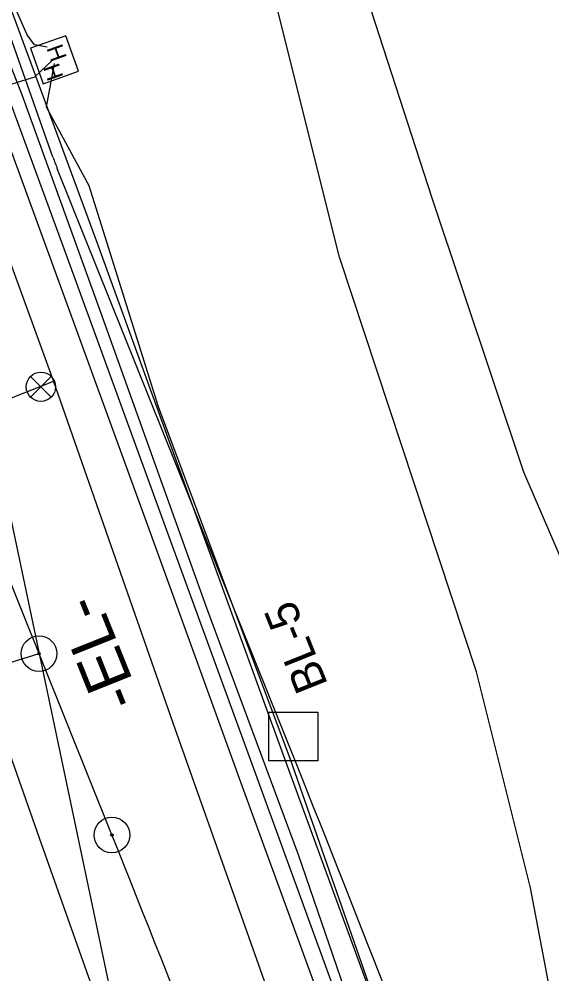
# Model space of a CAD drawing. Extents: x 1614611 to 1617571, y 898867 to 905462.
# Drawn here: x 1616168.7 to 1616249.6, y 904028 to 904173.1 of the extents above; entities that cross this region are included whole.
import ezdxf

# ---------------------------------------------------------------- set-up
doc = ezdxf.new("R2010")
doc.units = 0
for name, color, linetype in [('CTL Secondary Horizontal and Vertical Text', 7, 'Continuous'), ('Exist Boundary Watershed Residential C 05', 7, 'Continuous'), ('Exist Horizontal Alignment Tick Label', 7, 'Continuous'), ('Exist Survey Centerline Point CELL', 7, 'Continuous'), ('Exist Utilities Telephone Hand Hole CELL', 7, 'Continuous'), ('Exist Utilities Telephone UG Cable SUE LOS B', 7, 'Continuous'), ('Exist Utilities Telephone UG FO SUE LOS B', 7, 'Continuous'), ('Exist Utilities Water UG Line SUE LOS B', 7, 'Continuous'), ('Prop Drainage Structure Catch Basin Adjust Label', 7, 'Continuous'), ('Prop Drainage Structure Catch Basin Grate 840 03E Label', 7, 'Continuous'), ('Prop Earthen Structure Head Ditch Label', 7, 'Continuous'), ('Prop Earthen Structure V Ditch Detail Label', 7, 'Continuous'), ('Raster_Level_2', 7, 'Continuous'), ('Scratch_Level_1', 7, 'Continuous'), ('Scratch_Level_9', 7, 'Continuous'), ('Sheet Border Standard 30in CELL', 7, 'Continuous')]:
    doc.layers.add(name, color=color, linetype=linetype)

# ---------------------------------------------------------------- blocks, each defined once
blk = doc.blocks.new('CTL SECONDARY HORIZONTAL AND VERTICAL')
at = {"layer": 'Sheet Border Standard 30in CELL'}
blk.add_line((0, 0), (0, 0), dxfattribs=at)
blk.add_lwpolyline([(-0.1043, 0.0004), (0.0005, 0.1052), (0.1055, 0.0002), (0.0007, -0.1047)], close=True, dxfattribs=at)
blk = doc.blocks.new('EXIST SURVEY CENTERLINE POINT')
at = {"layer": 'Exist Survey Centerline Point CELL'}
for radius in [0.0542, 0.00375]:
    blk.add_circle((0, 0), radius, dxfattribs=at)
blk = doc.blocks.new('EXIST UTILITIES WATER VALVE')
at = {"layer": 'Prop Earthen Structure V Ditch Detail Label'}
blk.add_lwpolyline([(0.0315, 0.0315), (-0.0315, -0.0315), (0, 0), (0.0315, -0.0315), (-0.0315, 0.0315)], dxfattribs=at)
blk.add_circle((0, 0), 0.0445, dxfattribs=at)

msp = doc.modelspace()

# ---------------------------------------------------------------- linework, layer by layer
at = {"layer": 'Exist Boundary Watershed Residential C 05'}
msp.add_lwpolyline([(1616117.86, 904294.32), (1616132.6, 904254.66), (1616147.03, 904215.59), (1616161.55, 904176.09), (1616175.82, 904137.25), (1616190.47, 904097.09), (1616204.98, 904057.33), (1616219.73, 904016.73), (1616233.88, 903976.63), (1616247.93, 903936.53), (1616261.75, 903896.6), (1616275.82, 903856.12), (1616289.5, 903816.57), (1616303.58, 903775.98), (1616318, 903734.48)], dxfattribs=at)
at = {"layer": 'Exist Utilities Telephone Hand Hole CELL'}
for p, q in [((1616175.81, 904170.55), (1616170.42, 904168.63)), ((1616177.73, 904165.16), (1616175.81, 904170.55)), ((1616170.42, 904168.63), (1616172.34, 904163.23)), ((1616174.08, 904166.89), (1616174.08, 904166.89)), ((1616172.34, 904163.23), (1616177.73, 904165.16))]:
    msp.add_line(p, q, dxfattribs=at)
at = {"layer": 'Exist Utilities Telephone UG Cable SUE LOS B'}
msp.add_lwpolyline([(1616264.73, 903785.56), (1616225.23, 903895.34), (1616215.6, 903922.1), (1616202.44, 903959.77), (1616193.59, 903987.06), (1616171.78, 904048.65), (1616147.44, 904117.95), (1616126.43, 904148.49), (1616103.05, 904238.24), (1616092.8, 904266.31), (1616073.76, 904321.1), (1616067.14, 904333.96), (1616066.19, 904334.49), (1616064.27, 904334.96), (1616057.18, 904332.89), (1616048.96, 904331.57)], dxfattribs=at)
at = {"layer": 'Exist Utilities Telephone UG FO SUE LOS B'}
for points in [[(1616305.86, 903835.58), (1616301.71, 903836.75), (1616300.93, 903837.51), (1616301.7, 903839.81), (1616304.58, 903843.5), (1616306.34, 903849.92), (1616306.68, 903889.95), (1616304.63, 903908.72), (1616293.63, 903957.65), (1616274.72, 904023.16), (1616260.11, 904069.82), (1616245.31, 904104.27), (1616231.41, 904145.88), (1616215.41, 904195.22), (1616204.68, 904240.22), (1616199.33, 904261.21), (1616183.55, 904304.43), (1616162.6, 904355.73), (1616148.58, 904401.99), (1616136.38, 904433.35), (1616120.49, 904476.41), (1616105.61, 904520.44), (1616089.41, 904571.33)], [(1616227.47, 903998.34), (1616211.12, 904046.11), (1616197.17, 904083.61), (1616180.84, 904129.23), (1616169.23, 904161.39), (1616162.49, 904178.57), (1616139.6, 904240.02), (1616090.77, 904372.44), (1616071.57, 904435.61), (1616056.71, 904499.76), (1616046.9, 904559.71)], [(1616172.98, 904168.79), (1616171.02, 904169.17), (1616169.94, 904170.68), (1616165.82, 904179.93), (1616142.94, 904241.46), (1616115.62, 904313.42), (1616094.14, 904373.71), (1616075.4, 904437.07), (1616059.87, 904500.59), (1616050.65, 904559.97)], [(1615856.34, 904076.83), (1615870.05, 904071.95), (1615904.01, 904064.8), (1615940.09, 904061.28), (1615960.29, 904059.81), (1615980.62, 904060.75), (1616010.57, 904065.68), (1616034.12, 904072.52), (1616066.45, 904085.29), (1616094.72, 904098.79), (1616101.16, 904102.54), (1616107.05, 904108.53), (1616109.46, 904114.97), (1616109.89, 904122.41), (1616109.17, 904135.16), (1616109.54, 904138.63), (1616110.42, 904139.78), (1616119.05, 904144.94), (1616144.14, 904158.05), (1616163.63, 904162.04), (1616171.06, 904164.3), (1616173.72, 904166.8)], [(1616174.04, 904166.31), (1616172.79, 904159.75), (1616179.29, 904147.79), (1616189.78, 904114.21), (1616200.72, 904084.94), (1616209.79, 904060.82), (1616223.62, 904021.24), (1616237.73, 903978.87), (1616241.81, 903967.87), (1616243.9, 903964.46), (1616245.56, 903963.47), (1616248.71, 903963.24)]]:
    msp.add_lwpolyline(points, dxfattribs=at)
at = {"layer": 'Exist Utilities Water UG Line SUE LOS B'}
for points in [[(1616526.94, 903118.95), (1616504.59, 903181.23), (1616480.02, 903252.46), (1616446.17, 903345), (1616411.28, 903445.17), (1616385.62, 903515.15), (1616350.02, 903616.87), (1616323.73, 903691.37), (1616291.21, 903786.26), (1616260.45, 903872.07), (1616224.66, 903974.02), (1616192.08, 904066.13), (1616173.94, 904118.11), (1616130.42, 904237.78), (1616097.26, 904331.65), (1616083.48, 904374.45), (1616069.85, 904420.53), (1616059.14, 904458.49), (1616050.85, 904496.39), (1616045.84, 904527.76), (1616030.28, 904669.9)], [(1615854.96, 904080.87), (1615870.68, 904075.46), (1615903.78, 904067.73), (1615940.26, 904062.7), (1615960.04, 904061.3), (1615980.56, 904061.76), (1616010.46, 904066.89), (1616033.97, 904071.93), (1616069.14, 904081.95), (1616099.73, 904091.26), (1616134.12, 904102.78), (1616151.27, 904109.12), (1616173.83, 904118)]]:
    msp.add_lwpolyline(points, dxfattribs=at)
at = {"layer": 'Prop Drainage Structure Catch Basin Grate 840 03E Label'}
msp.add_lwpolyline([(1616251.18, 903948.78), (1616253.44, 903954.26), (1616256.05, 903967.83), (1616255.72, 903991.57), (1616246.33, 904041.11), (1616238.14, 904073.94), (1616217.33, 904136.89), (1616206.18, 904181.46), (1616196.65, 904215.76), (1616195.81, 904229.77), (1616189.23, 904257.04), (1616182.09, 904267.79), (1616161.47, 904291.96), (1616139.96, 904327.82), (1616127.72, 904364.11), (1616117.11, 904392.88), (1616109.92, 904408.61)], dxfattribs=at)
at = {"layer": 'Prop Earthen Structure Head Ditch Label'}
for p, q in [((1615887.44, 905426.15), (1616864.55, 900788.06)), ((1616173.83, 904152.11), (1616108.23, 904338.4)), ((1616210.62, 904060.32), (1616174.53, 904150.24))]:
    msp.add_line(p, q, dxfattribs=at)
for centre, radius, start, end in [((1616217.59, 904167.52), 46.39, 199.4, 201.8667), ((1612992.37, 902768.76), 3467.75, 19.23333, 21.86667)]:
    msp.add_arc(centre, radius, start, end, dxfattribs=at)
at = {"layer": 'Raster_Level_2'}
for p, q in [((1616182.77, 904049.18), (1616146.69, 904139.07)), ((1616083.93, 904049.4), (1616171.72, 904076.69))]:
    msp.add_line(p, q, dxfattribs=at)
msp.add_arc((1612992.36, 902768.79), 3437.75, 19.17682, 21.86667, dxfattribs=at)
at = {"layer": 'Scratch_Level_1'}
msp.add_lwpolyline([(1616122.43, 904296.46), (1616137.34, 904256.3), (1616151.63, 904217.58), (1616166.45, 904177.4), (1616180.52, 904139.04), (1616195.16, 904098.73), (1616209.58, 904059.11), (1616224.45, 904018.46), (1616238.58, 903978.47), (1616252.68, 903938.24), (1616266.45, 903898.41), (1616280.47, 903857.78), (1616294.14, 903818.38), (1616308.3, 903777.63), (1616322.66, 903736.35)], dxfattribs=at)
at = {"layer": 'Scratch_Level_9'}
msp.add_lwpolyline([(1616115.61, 904293.45), (1616130.22, 904253.88), (1616144.71, 904214.78), (1616159.36, 904175.17), (1616173.54, 904136.33), (1616188.19, 904096.22), (1616202.56, 904056.51), (1616217.36, 904015.9), (1616231.52, 903975.89), (1616245.62, 903935.7), (1616259.38, 903895.73), (1616273.35, 903855.36), (1616287.12, 903815.79), (1616301.21, 903775.08), (1616315.66, 903733.58)], dxfattribs=at)

# ---------------------------------------------------------------- block references
at = {"layer": 'Exist Horizontal Alignment Tick Label', "xscale": 50, "yscale": 50, "rotation": 1.7967031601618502e-12}
for p in [(1616171.72, 904076.69), (1616182.78, 904049.14)]:
    msp.add_blockref('EXIST SURVEY CENTERLINE POINT', p, dxfattribs=at)
at = {"layer": 'Prop Earthen Structure V Ditch Detail Label', "xscale": 50, "yscale": 50}
msp.add_blockref('EXIST UTILITIES WATER VALVE', (1616172, 904117.22), dxfattribs=at)
at = {"layer": 'Sheet Border Standard 30in CELL', "xscale": 50, "yscale": 49.99999999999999, "rotation": 44.99999999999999}
msp.add_blockref('CTL SECONDARY HORIZONTAL AND VERTICAL', (1616210.29, 904064.07), dxfattribs=at)
msp.add_blockref('CTL SECONDARY HORIZONTAL AND VERTICAL', (1616210.29, 904064.07), dxfattribs=at)

# ---------------------------------------------------------------- texts
at = {"layer": 'CTL Secondary Horizontal and Vertical Text'}
msp.add_text('BL-5', height=5, rotation=111.8667, dxfattribs=at).set_placement((1616215.62, 904072))
at = {"layer": 'Exist Utilities Telephone Hand Hole CELL'}
for p in [(1616172.82, 904168.66), (1616172.3, 904165.74)]:
    msp.add_text('H', height=2.5, rotation=289.6257, dxfattribs=at).set_placement(p)
at = {"layer": 'Prop Drainage Structure Catch Basin Adjust Label'}
msp.add_text('-EL-', height=7, rotation=111.8667, dxfattribs=at).set_placement((1616187.18, 904069.67))

doc.saveas('drawing.dxf')
